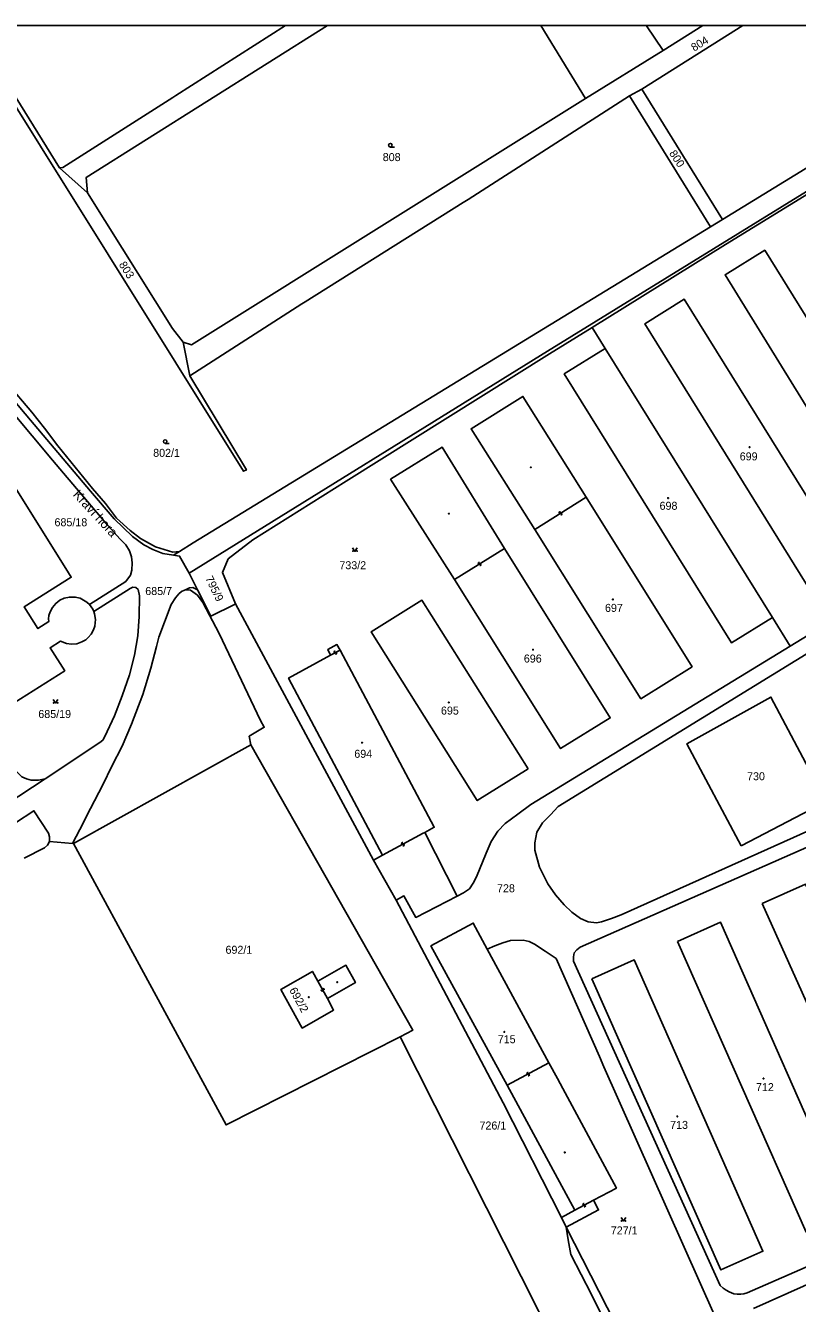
# Model space of a CAD drawing. Extents: x -600391 to -599491, y -1160176 to -1159402.
# Drawn here: x -599792.2 to -599628.3, y -1159673.2 to -1159401.8 of the extents above; entities that cross this region are included whole.
import ezdxf

# ---------------------------------------------------------------- set-up
doc = ezdxf.new("R2010")
doc.units = 0
for name, color, linetype in [('Level 1', 7, 'Continuous'), ('Level 11', 7, 'Continuous'), ('Level 13', 7, 'Continuous'), ('Level 3', 7, 'Continuous'), ('Level 4', 7, 'Continuous'), ('Level 5', 7, 'Continuous'), ('Vrstva 63', 7, 'Continuous')]:
    doc.layers.add(name, color=color, linetype=linetype)

msp = doc.modelspace()

# ---------------------------------------------------------------- linework, layer by layer
at = {"layer": 'Level 1'}
for p, q in [((-599673.32, -1159417.26), (-599682.82, -1159401.77)), ((-599661.38, -1159415.27), (-599639.92, -1159401.77)), ((-599656.85, -1159407.09), (-599648.37, -1159401.77))]:
    msp.add_line(p, q, dxfattribs=at)
for points in [[(-599802.58, -1159403.74), (-599785, -1159431.98)], [(-599785, -1159431.98), (-599784.27, -1159431.89), (-599760.91, -1159417.07), (-599760.28, -1159416.62), (-599736.99, -1159401.77)], [(-599779.09, -1159437.27), (-599779.34, -1159434.04), (-599728.11, -1159401.77)], [(-599571.43, -1159401.77), (-599596.3, -1159418.5), (-599681.39, -1159470.94), (-599757.49, -1159518.1)], [(-599671.91, -1159465.89), (-599643.6, -1159448.27), (-599595.99, -1159419.06), (-599567.66, -1159401.77)], [(-599656.85, -1159407.09), (-599660.38, -1159401.81), (-599660.41, -1159401.77)], [(-599579.5, -1159401.77), (-599599.06, -1159415.31), (-599644.23, -1159442.99)], [(-599803.46, -1159404.37), (-599745.92, -1159496.45), (-599745.31, -1159496.14), (-599757.31, -1159476.15)], [(-599673.32, -1159417.26), (-599656.85, -1159407.09)], [(-599758.77, -1159469.05), (-599756.95, -1159469.58), (-599673.32, -1159417.26)], [(-599757.31, -1159476.15), (-599733.58, -1159460.91), (-599732.81, -1159460.45), (-599699.3, -1159439.38), (-599698.2, -1159438.71), (-599663.99, -1159416.73)], [(-599663.99, -1159416.73), (-599661.38, -1159415.27)], [(-599646.74, -1159444.5), (-599663.99, -1159416.73)], [(-599644.23, -1159442.99), (-599661.38, -1159415.27)], [(-599824.88, -1159430.81), (-599823.26, -1159433.43), (-599822.37, -1159435.6), (-599814.49, -1159448.24), (-599809.38, -1159455.68), (-599806.18, -1159460.44), (-599804.54, -1159462.63), (-599807.17, -1159464.68), (-599801.66, -1159471.03), (-599796.04, -1159477.79), (-599790.92, -1159483.88), (-599788.22, -1159487.31), (-599785.35, -1159491.03), (-599777.98, -1159500.11), (-599775.25, -1159503.29), (-599772.93, -1159506.4), (-599770.02, -1159509.01), (-599767.83, -1159510.74), (-599764.64, -1159512.52), (-599760.93, -1159513.61), (-599759.55, -1159513.47)], [(-599785, -1159431.98), (-599779.09, -1159437.27)], [(-599779.09, -1159437.27), (-599760.99, -1159466.15), (-599758.77, -1159469.05)], [(-599759.55, -1159513.47), (-599756.6, -1159511.62), (-599646.74, -1159444.5)], [(-599644.23, -1159442.99), (-599646.74, -1159444.5)], [(-599599.73, -1159506.74), (-599608.33, -1159511.97), (-599643.68, -1159454.69), (-599635.26, -1159449.51), (-599599.73, -1159506.74)], [(-599616.75, -1159517.16), (-599625.16, -1159522.37), (-599660.74, -1159465.16), (-599652.35, -1159459.91), (-599616.75, -1159517.16)], [(-599747.63, -1159524.62), (-599750.41, -1159517.93), (-599749.2, -1159515.07), (-599743.93, -1159510.97), (-599724.12, -1159498.54), (-599680.98, -1159471.53), (-599671.91, -1159465.89)], [(-599671.91, -1159465.89), (-599669.13, -1159470.37)], [(-599758.77, -1159469.05), (-599757.31, -1159476.15)], [(-599565, -1159468.84), (-599566.25, -1159469.56), (-599569.13, -1159471.04), (-599561.12, -1159486.39), (-599560.51, -1159487.98), (-599560.26, -1159489.51), (-599561.16, -1159490.97), (-599562.45, -1159492.36), (-599629.87, -1159533.59)], [(-599633.63, -1159527.53), (-599642.34, -1159532.88), (-599677.84, -1159475.76), (-599669.13, -1159470.37)], [(-599669.13, -1159470.37), (-599633.63, -1159527.53)], [(-599778.66, -1159524.74), (-599770.91, -1159519.83), (-599769.93, -1159518.53), (-599769.62, -1159517.47), (-599769.57, -1159515.91), (-599769.75, -1159514.6), (-599770.13, -1159513.31), (-599770.94, -1159512.05), (-599772.1, -1159510.83), (-599774.76, -1159507.94), (-599779.82, -1159501.97), (-599786.47, -1159494.11), (-599799.2, -1159479.03), (-599801.32, -1159476.53), (-599802.13, -1159475.61), (-599800.76, -1159474.39)], [(-599800.76, -1159474.39), (-599800.21, -1159474.89), (-599791.16, -1159485.56), (-599778.43, -1159500.64), (-599773.42, -1159506.51), (-599769.53, -1159510.33), (-599767.07, -1159512.07), (-599765.17, -1159513.09), (-599763.05, -1159513.94), (-599760.81, -1159514.26)], [(-599684.1, -1159508.82), (-599697.63, -1159487.41), (-599686.61, -1159480.54), (-599673.15, -1159501.94)], [(-599701.11, -1159519.44), (-599714.72, -1159498.12), (-599703.78, -1159491.31), (-599690.54, -1159512.86)], [(-599796.88, -1159495.92), (-599783.66, -1159517.08), (-599782.5, -1159518.94), (-599792.54, -1159525.24), (-599789.6, -1159529.86), (-599787.31, -1159528.37), (-599787.34, -1159527.77), (-599787.24, -1159527.07), (-599787.01, -1159526.31), (-599786.52, -1159525.38), (-599785.81, -1159524.52), (-599784.91, -1159523.84), (-599784.01, -1159523.4), (-599782.92, -1159523.16), (-599781.66, -1159523.18), (-599780.62, -1159523.43), (-599779.2, -1159524.24), (-599778.66, -1159524.74)], [(-599673.15, -1159501.94), (-599650.7, -1159537.97), (-599661.56, -1159544.76), (-599684.1, -1159508.82)], [(-599565.14, -1159545.56), (-599615.35, -1159568.07), (-599616.72, -1159568.66), (-599665.76, -1159590.69), (-599667.83, -1159591.42), (-599669.91, -1159592.15), (-599671.01, -1159592.36), (-599672.72, -1159592.13), (-599674.38, -1159591.41), (-599676.25, -1159590.1), (-599677.84, -1159588.54), (-599679.68, -1159586.4), (-599681.32, -1159584.04), (-599683.1, -1159580.5), (-599684.05, -1159576.89), (-599684.1, -1159575.39), (-599683.63, -1159573.08), (-599682.45, -1159571.12), (-599680.78, -1159569.4), (-599679.12, -1159567.68), (-599583.16, -1159508.65)], [(-599760.81, -1159514.26), (-599759.55, -1159513.47)], [(-599757.49, -1159518.1), (-599759.5, -1159514.44), (-599760.81, -1159514.26)], [(-599690.54, -1159512.86), (-599668.06, -1159548.83), (-599678.61, -1159555.33), (-599701.11, -1159519.44)], [(-599755.69, -1159521.64), (-599757.49, -1159518.1)], [(-599777.75, -1159526.2), (-599769.98, -1159521.37), (-599769.47, -1159521.08), (-599768.79, -1159521.11), (-599768.32, -1159521.58), (-599768.05, -1159522.9), (-599768.12, -1159527.26), (-599768.4, -1159531.41), (-599769.07, -1159535.5), (-599770.15, -1159539.69), (-599771.68, -1159544.13), (-599773.35, -1159548.41), (-599775.38, -1159552.77), (-599775.82, -1159553.55), (-599776.44, -1159554.04), (-599788.02, -1159561.75)], [(-599787.16, -1159575.07), (-599782.26, -1159575.48), (-599780.72, -1159572.51), (-599778.46, -1159568.1), (-599775.8, -1159563.07), (-599773.88, -1159559.07), (-599771.67, -1159554.81), (-599769.71, -1159550.17), (-599767.29, -1159543.85), (-599765.62, -1159538.27), (-599764.44, -1159533.64), (-599763.89, -1159531.69), (-599761.28, -1159524.74), (-599760.38, -1159523.3), (-599759.67, -1159522.49), (-599759.1, -1159522.01), (-599758.46, -1159521.71)], [(-599758.46, -1159521.71), (-599758.27, -1159521.62), (-599757.43, -1159521.22), (-599756.73, -1159521.16), (-599755.69, -1159521.64)], [(-599744.36, -1159554.54), (-599744.77, -1159552.73), (-599741.52, -1159550.82), (-599742.36, -1159549.4), (-599751.12, -1159530.89), (-599754.58, -1159524.28), (-599755.68, -1159522.77), (-599757.22, -1159521.72), (-599757.93, -1159521.62), (-599758.46, -1159521.71)], [(-599747.63, -1159524.62), (-599747.88, -1159524.74), (-599752.86, -1159527.21), (-599755.69, -1159521.64)], [(-599777.75, -1159526.2), (-599777.56, -1159526.69), (-599777.35, -1159527.9), (-599777.48, -1159529.34), (-599777.76, -1159530.15), (-599778.28, -1159531.05), (-599778.89, -1159531.76), (-599779.44, -1159532.21), (-599780.27, -1159532.7), (-599781.36, -1159533.06), (-599782.47, -1159533.15), (-599783.55, -1159533), (-599784.77, -1159532.55), (-599787.01, -1159533.94), (-599783.91, -1159538.81), (-599801.42, -1159549.86)], [(-599777.75, -1159526.2), (-599777.94, -1159525.74), (-599778.66, -1159524.74)], [(-599718.31, -1159579.02), (-599747.63, -1159524.62)], [(-599685.46, -1159559.66), (-599696.3, -1159566.39), (-599718.82, -1159530.53), (-599708.04, -1159523.82), (-599685.46, -1159559.66)], [(-599633.63, -1159527.53), (-599629.87, -1159533.59)], [(-599727.44, -1159535.53), (-599728.06, -1159534.3), (-599726.1, -1159533.27), (-599725.42, -1159534.43)], [(-599707.45, -1159573.17), (-599705.42, -1159572.04), (-599725.42, -1159534.43)], [(-599700.59, -1159586.72), (-599699.2, -1159585.99), (-599697.95, -1159585.13), (-599697.14, -1159583.92), (-599696.46, -1159582.59), (-599694.44, -1159577.54), (-599693.34, -1159575.09), (-599691.94, -1159572.87), (-599690.41, -1159571.29), (-599687.69, -1159569.25), (-599684.91, -1159567.25), (-599629.87, -1159533.59)], [(-599716.41, -1159577.96), (-599736.35, -1159540.37), (-599727.44, -1159535.53)], [(-599507.22, -1159613.36), (-599639.02, -1159670.98), (-599639.67, -1159671.19), (-599640.3, -1159671.26), (-599641.12, -1159671.24), (-599641.83, -1159671.14), (-599642.79, -1159670.76), (-599643.48, -1159670.35), (-599644.05, -1159669.94), (-599644.69, -1159669.38), (-599675.88, -1159600.48), (-599675.87, -1159599.59), (-599675.72, -1159598.76), (-599675.14, -1159598.12), (-599674.43, -1159597.55), (-599540.76, -1159538.59)], [(-599640.27, -1159576.01), (-599651.8, -1159554.32), (-599633.96, -1159544.42), (-599622.19, -1159566.6), (-599640.27, -1159576.01)], [(-599801.42, -1159549.86), (-599796.09, -1159558.07), (-599794.6, -1159559.82), (-599792.98, -1159561.35), (-599792.04, -1159561.79), (-599791.02, -1159562.03), (-599789.5, -1159562.07), (-599788.02, -1159561.75)], [(-599712.64, -1159616.57), (-599749.62, -1159635.27), (-599782.07, -1159575.5), (-599744.36, -1159554.54)], [(-599712.64, -1159616.57), (-599709.98, -1159615.13), (-599744.36, -1159554.54)], [(-599788.02, -1159561.75), (-599796.36, -1159567.21)], [(-599796.36, -1159567.21), (-599794.35, -1159571.14), (-599790.44, -1159568.54), (-599787.33, -1159573.34), (-599787.14, -1159574.08), (-599787.16, -1159575.07)], [(-599787.16, -1159575.07), (-599787.54, -1159575.83), (-599788.23, -1159576.43), (-599792.49, -1159578.64)], [(-599707.45, -1159573.17), (-599700.59, -1159586.72)], [(-599716.41, -1159577.96), (-599718.31, -1159579.02)], [(-599713.55, -1159587.57), (-599718.31, -1159579.02)], [(-599635.79, -1159588.23), (-599626.62, -1159584.11), (-599598.9, -1159645.72), (-599608.1, -1159649.83), (-599635.79, -1159588.23)], [(-599700.59, -1159586.72), (-599709.37, -1159591.21), (-599711.89, -1159586.65), (-599713.55, -1159587.57)], [(-599678.4, -1159654.93), (-599690.83, -1159630.61), (-599713.55, -1159587.57)], [(-599694.19, -1159597.93), (-599697.15, -1159592.42), (-599706.16, -1159597.27), (-599689.92, -1159626.87)], [(-599653.77, -1159596.31), (-599644.67, -1159592.19), (-599617.37, -1159653.96), (-599626.47, -1159658.03), (-599653.77, -1159596.31)], [(-599639.09, -1159691.09), (-599669.39, -1159622.91), (-599670.31, -1159620.78), (-599679.55, -1159599.94), (-599681.86, -1159598.4), (-599684.18, -1159596.86), (-599685.31, -1159596.3), (-599686.57, -1159596.01), (-599689.23, -1159596.11), (-599690.89, -1159596.6), (-599692.54, -1159597.26), (-599694.19, -1159597.93)], [(-599694.19, -1159597.93), (-599681.09, -1159622.12)], [(-599730.16, -1159604.73), (-599724.19, -1159601.36), (-599722.16, -1159605.06), (-599728.11, -1159608.43)], [(-599671.94, -1159604.26), (-599662.98, -1159600.23), (-599635.66, -1159662.12), (-599644.56, -1159666.07), (-599671.94, -1159604.26)], [(-599728.11, -1159608.43), (-599726.81, -1159610.89), (-599733.45, -1159614.72), (-599737.98, -1159606.49), (-599731.29, -1159602.68), (-599730.16, -1159604.73)], [(-599712.64, -1159616.57), (-599683.31, -1159674.79), (-599682.57, -1159676.17), (-599675.38, -1159688.67), (-599674.87, -1159689.47), (-599675.56, -1159691.73), (-599676.7, -1159693.85), (-599677.93, -1159695.48), (-599679.49, -1159697.03), (-599683.21, -1159699.58), (-599683.7, -1159699.97), (-599695.31, -1159708.39), (-599697.8, -1159710.05), (-599736.49, -1159736.2), (-599759.29, -1159752.12), (-599768.64, -1159758.53)], [(-599681.09, -1159622.12), (-599679.28, -1159625.44), (-599678.11, -1159627.55), (-599666.75, -1159648.69), (-599671.6, -1159651.28)], [(-599689.92, -1159626.87), (-599675.56, -1159653.38)], [(-599538.78, -1159630.11), (-599637.64, -1159674.26)], [(-599675.56, -1159653.38), (-599678.4, -1159654.93)], [(-599671.6, -1159651.28), (-599670.54, -1159653.33), (-599677.39, -1159656.98)], [(-599677.39, -1159656.98), (-599678.4, -1159654.93)], [(-599677.39, -1159656.98), (-599676.98, -1159659.66), (-599676.42, -1159662.83), (-599672.04, -1159671.33), (-599670.64, -1159674.17), (-599665.22, -1159684.53), (-599664.79, -1159685.6), (-599662.32, -1159690.16), (-599660.1, -1159694.72), (-599657.17, -1159700.54), (-599653.04, -1159709.06), (-599651.27, -1159708.2)], [(-599651.27, -1159708.2), (-599677.39, -1159656.98)]]:
    msp.add_lwpolyline(points, dxfattribs=at)
at = {"layer": 'Level 13'}
for centre, start, end in [((-599678.72, -1159505.22), 69.5143, 301.6123), ((-599678.52, -1159505.54), 249.2999, 121.8899), ((-599695.92, -1159515.99), 69.2757, 301.3737), ((-599695.72, -1159516.31), 249.0612, 121.6512), ((-599726.52, -1159534.82), 65.9434, 298.0414), ((-599726.34, -1159535.14), 245.729, 118.319), ((-599712.18, -1159575.48), 65.3957, 297.9857), ((-599712, -1159575.8), 245.6102, 117.7082), ((-599729.3, -1159606.67), 156.1471, 28.7371), ((-599728.98, -1159606.49), 336.3616, 208.4596), ((-599685.59, -1159624.34), 65.4358, 298.0258), ((-599685.41, -1159624.66), 245.6503, 117.7483), ((-599673.67, -1159652.17), 65.0954, 297.6854), ((-599673.5, -1159652.49), 245.3099, 117.4079)]:
    msp.add_arc(centre, 0.184, start, end, dxfattribs=at)
at = {"layer": 'Level 3'}
for points in [[(-599684.1, -1159508.82), (-599673.15, -1159501.94)], [(-599701.11, -1159519.44), (-599690.54, -1159512.86)], [(-599727.44, -1159535.53), (-599725.42, -1159534.43)], [(-599707.45, -1159573.17), (-599707.77, -1159573.32), (-599716.41, -1159577.96)], [(-599730.16, -1159604.73), (-599728.11, -1159608.43)], [(-599681.09, -1159622.12), (-599689.92, -1159626.87)], [(-599671.6, -1159651.28), (-599675.56, -1159653.38)]]:
    msp.add_lwpolyline(points, dxfattribs=at)
at = {"layer": 'Level 5'}
for p, q in [((-599714.76, -1159427.57), (-599713.89, -1159427.57)), ((-599762.58, -1159490.51), (-599761.7, -1159490.51))]:
    msp.add_line(p, q, dxfattribs=at)
for points in [[(-599722.77, -1159512.71), (-599722.27, -1159513.46), (-599721.77, -1159512.71)], [(-599786.33, -1159544.94), (-599785.83, -1159545.69), (-599785.33, -1159544.94)], [(-599665.74, -1159654.97), (-599665.24, -1159655.72), (-599664.74, -1159654.97)]]:
    msp.add_lwpolyline(points, dxfattribs=at)
for centre, radius in [((-599714.76, -1159427.19), 0.375), ((-599762.58, -1159490.13), 0.375), ((-599638.47, -1159491.32), 0.09), ((-599638.47, -1159491.32), 0.0521), ((-599684.93, -1159495.6), 0.09), ((-599684.93, -1159495.6), 0.0521), ((-599655.78, -1159502.13), 0.09), ((-599655.78, -1159502.13), 0.0521), ((-599702.31, -1159505.45), 0.09), ((-599702.31, -1159505.45), 0.0521), ((-599722.72, -1159513.41), 0.05), ((-599721.82, -1159513.41), 0.05), ((-599667.5, -1159523.65), 0.09), ((-599667.5, -1159523.65), 0.0521), ((-599684.46, -1159534.33), 0.09), ((-599684.46, -1159534.33), 0.0521), ((-599786.28, -1159545.64), 0.05), ((-599785.38, -1159545.64), 0.05), ((-599702.34, -1159545.54), 0.09), ((-599702.34, -1159545.54), 0.0521), ((-599720.75, -1159554.09), 0.09), ((-599720.75, -1159554.09), 0.0521), ((-599726.04, -1159604.96), 0.09), ((-599726.04, -1159604.96), 0.0521), ((-599732.08, -1159608.14), 0.09), ((-599732.08, -1159608.14), 0.0521), ((-599690.55, -1159615.52), 0.09), ((-599690.55, -1159615.52), 0.0521), ((-599635.52, -1159625.44), 0.09), ((-599635.52, -1159625.44), 0.0521), ((-599653.82, -1159633.47), 0.09), ((-599653.82, -1159633.47), 0.0521), ((-599677.72, -1159641.12), 0.09), ((-599677.72, -1159641.12), 0.0521), ((-599665.69, -1159655.67), 0.05), ((-599664.79, -1159655.67), 0.05)]:
    msp.add_circle(centre, radius, dxfattribs=at)
at = {"layer": 'Vrstva 63'}
msp.add_lwpolyline([(-600391.01, -1159401.77), (-599490.77, -1159401.77), (-599490.77, -1160176.08), (-600391.01, -1160176.08)], close=True, dxfattribs=at)

# ---------------------------------------------------------------- texts
at = {"layer": 'Level 11'}
msp.add_text('Kraví hora', height=2, rotation=312.6471, dxfattribs=at).set_placement((-599782.29, -1159501.52))
at = {"layer": 'Level 4'}
for s, rotation, p in [('804', 31.5, (-599650.25, -1159407.33)), ('800', 303.3, (-599655.64, -1159428.91)), ('803', 302.4, (-599772.47, -1159452.53)), ('795/9', 296.1, (-599754.11, -1159519.18)), ('692/2', 298.8, (-599736.28, -1159606.63))]:
    msp.add_text(s, height=1.7, rotation=rotation, dxfattribs=at).set_placement(p)
for s, p in [('808', (-599716.37, -1159430.56)), ('802/1', (-599765.12, -1159493.38)), ('699', (-599640.57, -1159494.13)), ('698', (-599657.59, -1159504.62)), ('685/18', (-599786.07, -1159508.12)), ('733/2', (-599725.58, -1159517.25)), ('685/7', (-599766.8, -1159522.73)), ('697', (-599669.18, -1159526.31)), ('696', (-599686.41, -1159537.07)), ('685/19', (-599789.51, -1159548.85)), ('695', (-599704.01, -1159548.12)), ('694', (-599722.41, -1159557.3)), ('730', (-599639.01, -1159562.07)), ('728', (-599692.11, -1159585.86)), ('692/1', (-599749.76, -1159598.93)), ('715', (-599691.95, -1159617.93)), ('712', (-599637.12, -1159628.1)), ('726/1', (-599695.83, -1159636.26)), ('713', (-599655.35, -1159636.13)), ('727/1', (-599667.95, -1159658.54))]:
    msp.add_text(s, height=1.7, dxfattribs=at).set_placement(p)

doc.saveas('drawing.dxf')
